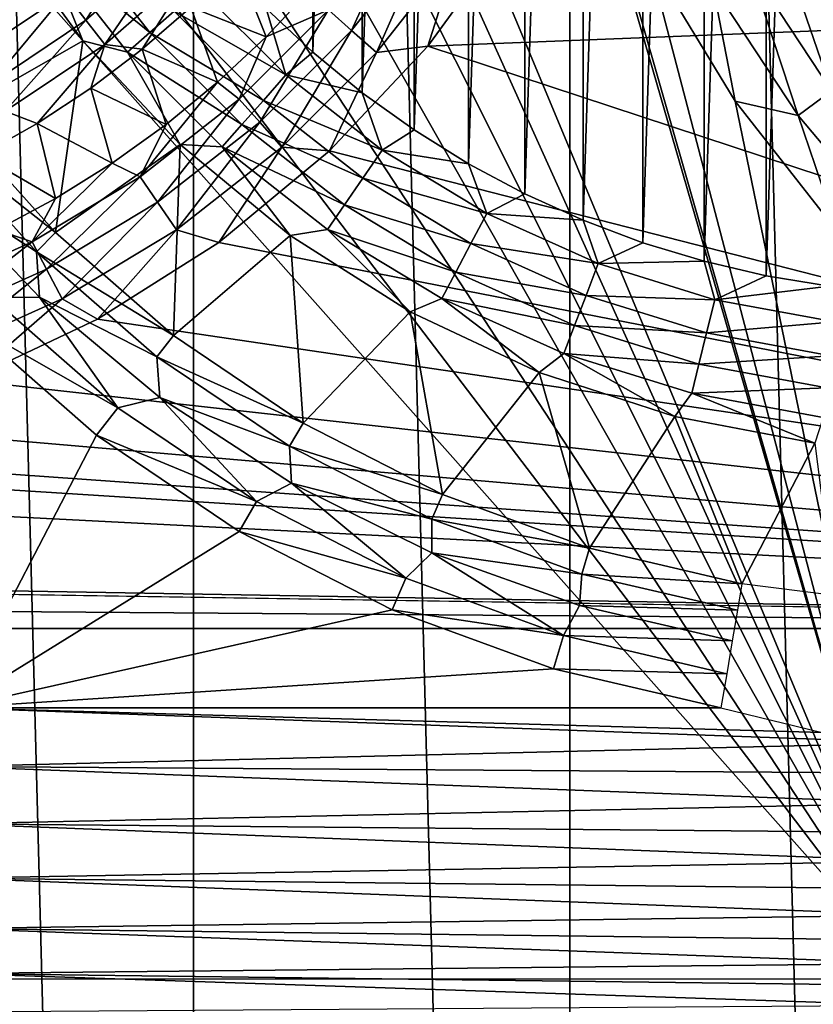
# Model space of a CAD drawing. Header units: millimetres. Extents: x -60 to 60, y -60 to 60.
# Tile 283 of 367: x 45.29 to 48.86, y -7.57 to -3.15. Entities that reach past the tile are written whole.
import ezdxf

# ---------------------------------------------------------------- set-up
doc = ezdxf.new("R2010")
doc.units = ezdxf.units.MM
doc.header["$LTSCALE"] = 81.481481
for name, color, linetype in [('186', 7, 'CONTINUOUS'), ('209', 7, 'CONTINUOUS'), ('229', 7, 'CONTINUOUS'), ('233', 7, 'CONTINUOUS'), ('239', 7, 'CONTINUOUS'), ('244', 7, 'CONTINUOUS'), ('257', 7, 'CONTINUOUS'), ('276', 7, 'CONTINUOUS'), ('295', 7, 'CONTINUOUS'), ('3', 7, 'CONTINUOUS'), ('301', 7, 'CONTINUOUS'), ('34', 7, 'CONTINUOUS'), ('42', 7, 'CONTINUOUS'), ('87', 7, 'CONTINUOUS'), ('9', 7, 'CONTINUOUS')]:
    doc.layers.add(name, color=color, linetype=linetype)

msp = doc.modelspace()

# ---------------------------------------------------------------- linework, layer by layer
at = {"layer": '186', "color": 7, "linetype": 'Continuous', "true_color": 0xf5f5f5}
for points in [[(48.8448, -2.7454, 2.2872), (49.1957, -3.2789, 2.2872), (48.9526, -2.6832, 2.436), (48.8448, -2.7454, 2.2872)], [(48.7141, -2.8209, 2.1651), (49.0746, -3.369, 2.1651), (48.8448, -2.7454, 2.2872), (48.7141, -2.8209, 2.1651)], [(48.8448, -2.7454, 2.2872), (49.0746, -3.369, 2.1651), (49.1957, -3.2789, 2.2872), (48.8448, -2.7454, 2.2872)], [(48.5655, -2.9067, 2.0745), (48.937, -3.4715, 2.0745), (48.7141, -2.8209, 2.1651), (48.5655, -2.9067, 2.0745)], [(48.7141, -2.8209, 2.1651), (48.937, -3.4715, 2.0745), (49.0746, -3.369, 2.1651), (48.7141, -2.8209, 2.1651)], [(48.1171, -2.8777, 2), (48.504, -3.5176, 2), (48.4045, -2.9996, 2.0188), (48.1171, -2.8777, 2)], [(48.4045, -2.9996, 2.0188), (48.7879, -3.5825, 2.0188), (48.5655, -2.9067, 2.0745), (48.4045, -2.9996, 2.0188)], [(48.5655, -2.9067, 2.0745), (48.7879, -3.5825, 2.0188), (48.937, -3.4715, 2.0745), (48.5655, -2.9067, 2.0745)], [(48.4045, -2.9996, 2.0188), (48.504, -3.5176, 2), (48.7879, -3.5825, 2.0188), (48.4045, -2.9996, 2.0188)], [(48.7879, -3.5825, 2.0188), (49.2363, -4.1169, 2.0188), (48.937, -3.4715, 2.0745), (48.7879, -3.5825, 2.0188)], [(48.504, -3.5176, 2), (48.9652, -4.1062, 2), (48.7879, -3.5825, 2.0188), (48.504, -3.5176, 2)], [(48.7879, -3.5825, 2.0188), (48.9652, -4.1062, 2), (49.2363, -4.1169, 2.0188), (48.7879, -3.5825, 2.0188)]]:
    msp.add_3dface(points, dxfattribs=at)
at = {"layer": '209', "color": 151, "linetype": 'Continuous', "true_color": 0x7dbfed}
for points in [[(44.2586, 35.8396, 28.5), (46.0737, -33.4741, 28.5), (46.0737, 33.4741, 28.5), (44.2586, 35.8396, 28.5)], [(44.2586, -35.8396, 28.5), (46.0737, -33.4741, 28.5), (44.2586, 35.8396, 28.5), (44.2586, -35.8396, 28.5)], [(46.0737, 33.4741, 28.5), (47.7624, -31.017, 28.5), (47.7624, 31.017, 28.5), (46.0737, 33.4741, 28.5)], [(46.0737, -33.4741, 28.5), (47.7624, -31.017, 28.5), (46.0737, 33.4741, 28.5), (46.0737, -33.4741, 28.5)], [(47.7624, 31.017, 28.5), (49.3203, -28.4747, 28.5), (49.3203, 28.4747, 28.5), (47.7624, 31.017, 28.5)], [(47.7624, -31.017, 28.5), (49.3203, -28.4747, 28.5), (47.7624, 31.017, 28.5), (47.7624, -31.017, 28.5)]]:
    msp.add_3dface(points, dxfattribs=at)
at = {"layer": '229', "color": 151, "linetype": 'Continuous', "true_color": 0x7dbfed}
for points in [[(48.6446, -4.3016, 17.3), (48.9277, 4.3483, 17.3), (48.9277, -4.3483, 17.3), (48.6446, -4.3016, 17.3)], [(48.6446, 4.3016, 17.3), (48.9277, 4.3483, 17.3), (48.6446, -4.3016, 17.3), (48.6446, 4.3016, 17.3)], [(48.365, -4.2364, 17.3), (48.6446, 4.3016, 17.3), (48.6446, -4.3016, 17.3), (48.365, -4.2364, 17.3)], [(48.365, 4.2364, 17.3), (48.6446, 4.3016, 17.3), (48.365, -4.2364, 17.3), (48.365, 4.2364, 17.3)], [(48.0904, 4.1531, 17.3), (48.365, 4.2364, 17.3), (48.0904, -4.1531, 17.3), (48.0904, 4.1531, 17.3)], [(48.0904, -4.1531, 17.3), (48.365, 4.2364, 17.3), (48.365, -4.2364, 17.3), (48.0904, -4.1531, 17.3)], [(47.8218, 4.052, 17.3), (48.0904, 4.1531, 17.3), (47.8218, -4.052, 17.3), (47.8218, 4.052, 17.3)], [(47.8218, -4.052, 17.3), (48.0904, 4.1531, 17.3), (48.0904, -4.1531, 17.3), (47.8218, -4.052, 17.3)], [(47.5604, 3.9336, 17.3), (47.8218, 4.052, 17.3), (47.5604, -3.9336, 17.3), (47.5604, 3.9336, 17.3)], [(47.5604, -3.9336, 17.3), (47.8218, 4.052, 17.3), (47.8218, -4.052, 17.3), (47.5604, -3.9336, 17.3)], [(47.3072, 3.7983, 17.3), (47.5604, 3.9336, 17.3), (47.3072, -3.7983, 17.3), (47.3072, 3.7983, 17.3)], [(47.3072, -3.7983, 17.3), (47.5604, 3.9336, 17.3), (47.5604, -3.9336, 17.3), (47.3072, -3.7983, 17.3)], [(47.0635, 3.6467, 17.3), (47.3072, 3.7983, 17.3), (47.0635, -3.6467, 17.3), (47.0635, 3.6467, 17.3)], [(47.0635, -3.6467, 17.3), (47.3072, 3.7983, 17.3), (47.3072, -3.7983, 17.3), (47.0635, -3.6467, 17.3)], [(46.8302, 3.4796, 17.3), (47.0635, 3.6467, 17.3), (46.8302, -3.4796, 17.3), (46.8302, 3.4796, 17.3)], [(46.8302, -3.4796, 17.3), (47.0635, 3.6467, 17.3), (47.0635, -3.6467, 17.3), (46.8302, -3.4796, 17.3)], [(46.6083, 3.2975, 17.3), (46.8302, 3.4796, 17.3), (46.6083, -3.2975, 17.3), (46.6083, 3.2975, 17.3)], [(46.6083, -3.2975, 17.3), (46.8302, 3.4796, 17.3), (46.8302, -3.4796, 17.3), (46.6083, -3.2975, 17.3)], [(46.3989, -3.1013, 17.3), (46.6083, 3.2975, 17.3), (46.6083, -3.2975, 17.3), (46.3989, -3.1013, 17.3)]]:
    msp.add_3dface(points, dxfattribs=at)
at = {"layer": '233', "color": 151, "linetype": 'Continuous', "true_color": 0x7dbfed}
for points in [[(49.2456, -3.2366, 22.5601), (48.846, -2.8486, 21.5571), (48.8396, -2.8415, 22.5538), (49.2456, -3.2366, 22.5601)], [(49.2534, -3.2432, 21.5571), (48.846, -2.8486, 21.5571), (49.2456, -3.2366, 22.5601), (49.2534, -3.2432, 21.5571)]]:
    msp.add_3dface(points, dxfattribs=at)
at = {"layer": '239', "color": 151, "linetype": 'Continuous', "true_color": 0x7dbfed}
msp.add_3dface([(49.2456, -3.2366, 22.5601), (48.8396, -2.8415, 22.5538), (48.95, -2.9438, 22.6603), (49.2456, -3.2366, 22.5601)], dxfattribs=at)
at = {"layer": '244', "color": 151, "linetype": 'Continuous', "true_color": 0x7dbfed}
for points in [[(45.1999, -2.7289, 17.5929), (45.5759, -3.2463, 17.5929), (44.9838, -3.5843, 18.2657), (45.1999, -2.7289, 17.5929)], [(44.9838, -3.5843, 18.2657), (45.5759, -3.2463, 17.5929), (45.4535, -4.1072, 18.2657), (44.9838, -3.5843, 18.2657)], [(45.5759, -3.2463, 17.5929), (46.0137, -3.7126, 17.5929), (45.4535, -4.1072, 18.2657), (45.5759, -3.2463, 17.5929)], [(45.4535, -4.1072, 18.2657), (46.0137, -3.7126, 17.5929), (45.9833, -4.569, 18.2657), (45.4535, -4.1072, 18.2657)], [(46.0137, -3.7126, 17.5929), (46.5065, -4.1202, 17.5929), (45.9833, -4.569, 18.2657), (46.0137, -3.7126, 17.5929)], [(45.9833, -4.569, 18.2657), (46.5065, -4.1202, 17.5929), (46.5653, -4.9629, 18.2657), (45.9833, -4.569, 18.2657)], [(46.5065, -4.1202, 17.5929), (47.0465, -4.4629, 17.5929), (46.5653, -4.9629, 18.2657), (46.5065, -4.1202, 17.5929)], [(46.5653, -4.9629, 18.2657), (47.0465, -4.4629, 17.5929), (47.191, -5.2831, 18.2657), (46.5653, -4.9629, 18.2657)], [(47.0465, -4.4629, 17.5929), (47.6252, -4.7353, 17.5929), (47.191, -5.2831, 18.2657), (47.0465, -4.4629, 17.5929)], [(47.191, -5.2831, 18.2657), (47.6252, -4.7353, 17.5929), (47.8509, -5.5248, 18.2657), (47.191, -5.2831, 18.2657)], [(47.6252, -4.7353, 17.5929), (48.2334, -4.9329, 17.5929), (47.8509, -5.5248, 18.2657), (47.6252, -4.7353, 17.5929)], [(47.8509, -5.5248, 18.2657), (48.2334, -4.9329, 17.5929), (48.5354, -5.6844, 18.2657), (47.8509, -5.5248, 18.2657)], [(48.2334, -4.9329, 17.5929), (48.8617, -5.0527, 17.5929), (48.5354, -5.6844, 18.2657), (48.2334, -4.9329, 17.5929)], [(48.5354, -5.6844, 18.2657), (48.8617, -5.0527, 17.5929), (48.949, -5.7374, 18.2638), (48.5354, -5.6844, 18.2657)]]:
    msp.add_3dface(points, dxfattribs=at)
at = {"layer": '257', "color": 151, "linetype": 'Continuous', "true_color": 0x7dbfed}
for points in [[(45.0566, -4.5102, 18.5), (45.6384, -5.0174, 18.5), (45, -6.2421, 18.5), (45.0566, -4.5102, 18.5)], [(45.6384, -5.0174, 18.5), (46.2776, -5.45, 18.5), (45, -6.2421, 18.5), (45.6384, -5.0174, 18.5)], [(46.2776, -5.45, 18.5), (46.9646, -5.8016, 18.5), (45, -6.2421, 18.5), (46.2776, -5.45, 18.5)], [(46.9646, -5.8016, 18.5), (47.6894, -6.0669, 18.5), (45, -6.2421, 18.5), (46.9646, -5.8016, 18.5)], [(47.6894, -6.0669, 18.5), (48.4408, -6.2421, 18.5), (45, -6.2421, 18.5), (47.6894, -6.0669, 18.5)]]:
    msp.add_3dface(points, dxfattribs=at)
at = {"layer": '276', "color": 151, "linetype": 'Continuous', "true_color": 0x7dbfed}
for points in [[(45, -6.2421, 18.5), (48.4408, -6.2421, 18.5), (48.895, -6.3524, 18.4964), (45, -6.2421, 18.5)], [(49.3153, -6.3984, 18.4928), (45, -6.2421, 18.5), (48.895, -6.3524, 18.4964), (49.3153, -6.3984, 18.4928)], [(45, -6.5051, 18.4795), (45, -6.2421, 18.5), (49.3153, -6.3984, 18.4928), (45, -6.5051, 18.4795)], [(45, -6.5051, 18.4795), (49.3153, -6.3984, 18.4928), (49.3153, -6.5352, 18.4746), (45, -6.5051, 18.4795)], [(49.3153, -6.67, 18.4453), (45, -6.5051, 18.4795), (49.3153, -6.5352, 18.4746), (49.3153, -6.67, 18.4453)], [(45, -6.7621, 18.4185), (45, -6.5051, 18.4795), (49.3153, -6.67, 18.4453), (45, -6.7621, 18.4185)], [(49.3153, -6.802, 18.4052), (45, -6.7621, 18.4185), (49.3153, -6.67, 18.4453), (49.3153, -6.802, 18.4052)], [(49.3153, -6.9303, 18.3545), (45, -6.7621, 18.4185), (49.3153, -6.802, 18.4052), (49.3153, -6.9303, 18.3545)], [(45, -7.0065, 18.3185), (45, -6.7621, 18.4185), (49.3153, -6.9303, 18.3545), (45, -7.0065, 18.3185)], [(49.3153, -7.0541, 18.2935), (45, -7.0065, 18.3185), (49.3153, -6.9303, 18.3545), (49.3153, -7.0541, 18.2935)], [(45, -7.2324, 18.1818), (45, -7.0065, 18.3185), (49.3153, -7.1726, 18.2228), (45, -7.2324, 18.1818)], [(49.3153, -7.1726, 18.2228), (45, -7.0065, 18.3185), (49.3153, -7.0541, 18.2935), (49.3153, -7.1726, 18.2228)], [(49.3153, -7.2849, 18.1426), (45, -7.2324, 18.1818), (49.3153, -7.1726, 18.2228), (49.3153, -7.2849, 18.1426)], [(49.3153, -7.3903, 18.0537), (45, -7.2324, 18.1818), (49.3153, -7.2849, 18.1426), (49.3153, -7.3903, 18.0537)], [(45, -7.4344, 18.0118), (45, -7.2324, 18.1818), (49.3153, -7.3903, 18.0537), (45, -7.4344, 18.0118)], [(49.3153, -7.4882, 17.9564), (45, -7.4344, 18.0118), (49.3153, -7.3903, 18.0537), (49.3153, -7.4882, 17.9564)], [(49.3153, -7.5779, 17.8516), (45, -7.4344, 18.0118), (49.3153, -7.4882, 17.9564), (49.3153, -7.5779, 17.8516)], [(45, -7.6077, 17.8125), (45, -7.4344, 18.0118), (49.3153, -7.5779, 17.8516), (45, -7.6077, 17.8125)]]:
    msp.add_3dface(points, dxfattribs=at)
at = {"layer": '295', "color": 151, "linetype": 'Continuous', "true_color": 0x7dbfed}
for points in [[(44.9838, -3.5843, 18.2657), (45.4535, -4.1072, 18.2657), (44.8889, -3.6597, 18.3652), (44.9838, -3.5843, 18.2657)], [(45.4535, -4.1072, 18.2657), (45.3684, -4.1935, 18.3652), (44.8889, -3.6597, 18.3652), (45.4535, -4.1072, 18.2657)], [(45.3684, -4.1935, 18.3652), (44.8968, -3.8879, 18.4392), (44.8889, -3.6597, 18.3652), (45.3684, -4.1935, 18.3652)], [(45.3816, -4.3982, 18.4392), (44.8968, -3.8879, 18.4392), (45.3684, -4.1935, 18.3652), (45.3816, -4.3982, 18.4392)], [(45.3816, -4.3982, 18.4392), (45.1658, -4.3992, 18.4847), (44.8968, -3.8879, 18.4392), (45.3816, -4.3982, 18.4392)], [(45.4535, -4.1072, 18.2657), (45.9833, -4.569, 18.2657), (45.3684, -4.1935, 18.3652), (45.4535, -4.1072, 18.2657)], [(45.9833, -4.569, 18.2657), (45.9093, -4.6651, 18.3652), (45.3684, -4.1935, 18.3652), (45.9833, -4.569, 18.2657)], [(45.9093, -4.6651, 18.3652), (45.3816, -4.3982, 18.4392), (45.3684, -4.1935, 18.3652), (45.9093, -4.6651, 18.3652)], [(45.7332, -4.8938, 18.4847), (45.0566, -4.5102, 18.5), (45.1658, -4.3992, 18.4847), (45.7332, -4.8938, 18.4847)], [(45.7332, -4.8938, 18.4847), (45.1658, -4.3992, 18.4847), (45.3816, -4.3982, 18.4392), (45.7332, -4.8938, 18.4847)], [(45.9227, -4.8485, 18.4392), (45.3816, -4.3982, 18.4392), (45.9093, -4.6651, 18.3652), (45.9227, -4.8485, 18.4392)], [(45.9227, -4.8485, 18.4392), (45.7332, -4.8938, 18.4847), (45.3816, -4.3982, 18.4392), (45.9227, -4.8485, 18.4392)], [(45.6384, -5.0174, 18.5), (45.0566, -4.5102, 18.5), (45.7332, -4.8938, 18.4847), (45.6384, -5.0174, 18.5)], [(45.9833, -4.569, 18.2657), (46.5653, -4.9629, 18.2657), (45.9093, -4.6651, 18.3652), (45.9833, -4.569, 18.2657)], [(46.5653, -4.9629, 18.2657), (46.5036, -5.0673, 18.3652), (45.9093, -4.6651, 18.3652), (46.5653, -4.9629, 18.2657)], [(46.5036, -5.0673, 18.3652), (45.9227, -4.8485, 18.4392), (45.9093, -4.6651, 18.3652), (46.5036, -5.0673, 18.3652)], [(46.3567, -5.3158, 18.4847), (45.7332, -4.8938, 18.4847), (45.9227, -4.8485, 18.4392), (46.3567, -5.3158, 18.4847)], [(46.5126, -5.2326, 18.4392), (45.9227, -4.8485, 18.4392), (46.5036, -5.0673, 18.3652), (46.5126, -5.2326, 18.4392)], [(46.5126, -5.2326, 18.4392), (46.3567, -5.3158, 18.4847), (45.9227, -4.8485, 18.4392), (46.5126, -5.2326, 18.4392)], [(46.3567, -5.3158, 18.4847), (45.6384, -5.0174, 18.5), (45.7332, -4.8938, 18.4847), (46.3567, -5.3158, 18.4847)], [(46.5653, -4.9629, 18.2657), (47.191, -5.2831, 18.2657), (46.5036, -5.0673, 18.3652), (46.5653, -4.9629, 18.2657)], [(46.2776, -5.45, 18.5), (45.6384, -5.0174, 18.5), (46.3567, -5.3158, 18.4847), (46.2776, -5.45, 18.5)], [(47.191, -5.2831, 18.2657), (47.1424, -5.3942, 18.3652), (46.5036, -5.0673, 18.3652), (47.191, -5.2831, 18.2657)], [(47.1424, -5.3942, 18.3652), (46.5126, -5.2326, 18.4392), (46.5036, -5.0673, 18.3652), (47.1424, -5.3942, 18.3652)], [(47.0268, -5.6588, 18.4847), (46.3567, -5.3158, 18.4847), (46.5126, -5.2326, 18.4392), (47.0268, -5.6588, 18.4847)], [(47.1432, -5.5453, 18.4392), (47.0268, -5.6588, 18.4847), (46.5126, -5.2326, 18.4392), (47.1432, -5.5453, 18.4392)], [(47.1432, -5.5453, 18.4392), (46.5126, -5.2326, 18.4392), (47.1424, -5.3942, 18.3652), (47.1432, -5.5453, 18.4392)], [(47.191, -5.2831, 18.2657), (47.8509, -5.5248, 18.2657), (47.1424, -5.3942, 18.3652), (47.191, -5.2831, 18.2657)], [(47.0268, -5.6588, 18.4847), (46.2776, -5.45, 18.5), (46.3567, -5.3158, 18.4847), (47.0268, -5.6588, 18.4847)], [(47.8509, -5.5248, 18.2657), (47.8163, -5.641, 18.3652), (47.1424, -5.3942, 18.3652), (47.8509, -5.5248, 18.2657)], [(47.8163, -5.641, 18.3652), (47.1432, -5.5453, 18.4392), (47.1424, -5.3942, 18.3652), (47.8163, -5.641, 18.3652)], [(46.9646, -5.8016, 18.5), (46.2776, -5.45, 18.5), (47.0268, -5.6588, 18.4847), (46.9646, -5.8016, 18.5)], [(47.8509, -5.5248, 18.2657), (48.5354, -5.6844, 18.2657), (47.8163, -5.641, 18.3652), (47.8509, -5.5248, 18.2657)], [(47.7337, -5.9176, 18.4847), (47.0268, -5.6588, 18.4847), (47.1432, -5.5453, 18.4392), (47.7337, -5.9176, 18.4847)], [(47.806, -5.7823, 18.4392), (47.7337, -5.9176, 18.4847), (47.1432, -5.5453, 18.4392), (47.806, -5.7823, 18.4392)], [(47.806, -5.7823, 18.4392), (47.1432, -5.5453, 18.4392), (47.8163, -5.641, 18.3652), (47.806, -5.7823, 18.4392)], [(47.7337, -5.9176, 18.4847), (46.9646, -5.8016, 18.5), (47.0268, -5.6588, 18.4847), (47.7337, -5.9176, 18.4847)], [(48.5151, -5.8039, 18.3652), (47.806, -5.7823, 18.4392), (47.8163, -5.641, 18.3652), (48.5151, -5.8039, 18.3652)], [(48.5354, -5.6844, 18.2657), (48.5151, -5.8039, 18.3652), (47.8163, -5.641, 18.3652), (48.5354, -5.6844, 18.2657)], [(48.492, -5.9405, 18.4392), (47.7337, -5.9176, 18.4847), (47.806, -5.7823, 18.4392), (48.492, -5.9405, 18.4392)], [(48.492, -5.9405, 18.4392), (47.806, -5.7823, 18.4392), (48.5151, -5.8039, 18.3652), (48.492, -5.9405, 18.4392)], [(47.6894, -6.0669, 18.5), (46.9646, -5.8016, 18.5), (47.7337, -5.9176, 18.4847), (47.6894, -6.0669, 18.5)], [(48.4668, -6.0886, 18.4847), (47.6894, -6.0669, 18.5), (47.7337, -5.9176, 18.4847), (48.4668, -6.0886, 18.4847)], [(48.4668, -6.0886, 18.4847), (47.7337, -5.9176, 18.4847), (48.492, -5.9405, 18.4392), (48.4668, -6.0886, 18.4847)], [(48.4408, -6.2421, 18.5), (47.6894, -6.0669, 18.5), (48.4668, -6.0886, 18.4847), (48.4408, -6.2421, 18.5)]]:
    msp.add_3dface(points, dxfattribs=at)
at = {"layer": '3', "color": 7, "linetype": 'Continuous', "true_color": 0xf5f5f5}
for points in [[(47.5035, -2.7496, -3), (55.2898, -2.9464, -3), (47.1247, -3.2709, -3), (47.5035, -2.7496, -3)], [(55.2898, -2.9464, -3), (55.0547, -5.8849, -3), (47.1247, -3.2709, -3), (55.2898, -2.9464, -3)], [(47.1247, -3.2709, -3), (55.0547, -5.8849, -3), (46.6835, -3.7407, -3), (47.1247, -3.2709, -3)], [(46.6835, -3.7407, -3), (55.0547, -5.8849, -3), (46.187, -4.1515, -3), (46.6835, -3.7407, -3)], [(46.187, -4.1515, -3), (55.0547, -5.8849, -3), (45.6429, -4.4967, -3), (46.187, -4.1515, -3)], [(45.6429, -4.4967, -3), (55.0547, -5.8849, -3), (45.0598, -4.7711, -3), (45.6429, -4.4967, -3)], [(45.0598, -4.7711, -3), (55.0547, -5.8849, -3), (44.4469, -4.9702, -3), (45.0598, -4.7711, -3)], [(44.4469, -4.9702, -3), (55.0547, -5.8849, -3), (43.8139, -5.0909, -3), (44.4469, -4.9702, -3)], [(43.8139, -5.0909, -3), (55.0547, -5.8849, -3), (43.1709, -5.1314, -3), (43.8139, -5.0909, -3)], [(55.0547, -5.8849, -3), (-55.0547, -5.8849, -3), (-43.1709, -5.1314, -3), (55.0547, -5.8849, -3)], [(55.0547, -5.8849, -3), (-43.1709, -5.1314, -3), (14.808, -5.2587, -3), (55.0547, -5.8849, -3)], [(40.3291, -5.1314, -3), (55.0547, -5.8849, -3), (16.0777, -5.2127, -3), (40.3291, -5.1314, -3)], [(55.0547, -5.8849, -3), (40.3291, -5.1314, -3), (43.1709, -5.1314, -3), (55.0547, -5.8849, -3)], [(16.0777, -5.2127, -3), (55.0547, -5.8849, -3), (14.808, -5.2587, -3), (16.0777, -5.2127, -3)], [(-54.6634, -8.8067, -3), (-55.0547, -5.8849, -3), (54.6634, -8.8067, -3), (-54.6634, -8.8067, -3)], [(54.6634, -8.8067, -3), (-55.0547, -5.8849, -3), (55.0547, -5.8849, -3), (54.6634, -8.8067, -3)]]:
    msp.add_3dface(points, dxfattribs=at)
at = {"layer": '301', "color": 151, "linetype": 'Continuous', "true_color": 0x7dbfed}
for points in [[(45.5759, -3.2463, 17.5929), (45.1999, -2.7289, 17.5929), (45.4068, -2.8253, 17.491), (45.5759, -3.2463, 17.5929)], [(45.5171, -2.7492, 17.4089), (45.8775, -3.2093, 17.4089), (45.4068, -2.8253, 17.491), (45.5171, -2.7492, 17.4089)], [(45.5171, -2.7492, 17.4089), (45.9861, -3.113, 17.3488), (45.8775, -3.2093, 17.4089), (45.5171, -2.7492, 17.4089)], [(45.5759, -3.2463, 17.5929), (45.4068, -2.8253, 17.491), (45.7772, -3.2981, 17.491), (45.5759, -3.2463, 17.5929)], [(45.4068, -2.8253, 17.491), (45.8775, -3.2093, 17.4089), (45.7772, -3.2981, 17.491), (45.4068, -2.8253, 17.491)], [(46.1004, -3.0117, 17.3122), (46.4883, -3.3996, 17.3122), (45.9861, -3.113, 17.3488), (46.1004, -3.0117, 17.3122)], [(46.1004, -3.0117, 17.3122), (46.3989, -3.1013, 17.3), (46.4883, -3.3996, 17.3122), (46.1004, -3.0117, 17.3122)], [(45.9861, -3.113, 17.3488), (46.387, -3.5139, 17.3488), (45.8775, -3.2093, 17.4089), (45.9861, -3.113, 17.3488)], [(45.9861, -3.113, 17.3488), (46.4883, -3.3996, 17.3122), (46.387, -3.5139, 17.3488), (45.9861, -3.113, 17.3488)], [(46.3989, -3.1013, 17.3), (46.6083, -3.2975, 17.3), (46.4883, -3.3996, 17.3122), (46.3989, -3.1013, 17.3)], [(45.8775, -3.2093, 17.4089), (46.2907, -3.6225, 17.4089), (45.7772, -3.2981, 17.491), (45.8775, -3.2093, 17.4089)], [(45.8775, -3.2093, 17.4089), (46.387, -3.5139, 17.3488), (46.2907, -3.6225, 17.4089), (45.8775, -3.2093, 17.4089)], [(46.0137, -3.7126, 17.5929), (45.5759, -3.2463, 17.5929), (45.7772, -3.2981, 17.491), (46.0137, -3.7126, 17.5929)], [(46.0137, -3.7126, 17.5929), (45.7772, -3.2981, 17.491), (46.2019, -3.7228, 17.491), (46.0137, -3.7126, 17.5929)], [(45.7772, -3.2981, 17.491), (46.2907, -3.6225, 17.4089), (46.2019, -3.7228, 17.491), (45.7772, -3.2981, 17.491)], [(46.6083, -3.2975, 17.3), (46.8302, -3.4796, 17.3), (46.4883, -3.3996, 17.3122), (46.6083, -3.2975, 17.3)], [(46.4883, -3.3996, 17.3122), (46.92, -3.7378, 17.3122), (46.387, -3.5139, 17.3488), (46.4883, -3.3996, 17.3122)], [(46.4883, -3.3996, 17.3122), (46.8302, -3.4796, 17.3), (46.92, -3.7378, 17.3122), (46.4883, -3.3996, 17.3122)], [(46.8302, -3.4796, 17.3), (47.0635, -3.6467, 17.3), (46.92, -3.7378, 17.3122), (46.8302, -3.4796, 17.3)], [(46.387, -3.5139, 17.3488), (46.8332, -3.8635, 17.3488), (46.2907, -3.6225, 17.4089), (46.387, -3.5139, 17.3488)], [(46.387, -3.5139, 17.3488), (46.92, -3.7378, 17.3122), (46.8332, -3.8635, 17.3488), (46.387, -3.5139, 17.3488)], [(46.2907, -3.6225, 17.4089), (46.7508, -3.9829, 17.4089), (46.2019, -3.7228, 17.491), (46.2907, -3.6225, 17.4089)], [(46.2907, -3.6225, 17.4089), (46.8332, -3.8635, 17.3488), (46.7508, -3.9829, 17.4089), (46.2907, -3.6225, 17.4089)], [(47.0635, -3.6467, 17.3), (47.3072, -3.7983, 17.3), (46.92, -3.7378, 17.3122), (47.0635, -3.6467, 17.3)], [(46.5065, -4.1202, 17.5929), (46.0137, -3.7126, 17.5929), (46.2019, -3.7228, 17.491), (46.5065, -4.1202, 17.5929)], [(46.5065, -4.1202, 17.5929), (46.2019, -3.7228, 17.491), (46.6747, -4.0932, 17.491), (46.5065, -4.1202, 17.5929)], [(46.2019, -3.7228, 17.491), (46.7508, -3.9829, 17.4089), (46.6747, -4.0932, 17.491), (46.2019, -3.7228, 17.491)], [(46.92, -3.7378, 17.3122), (47.3893, -4.0215, 17.3122), (46.8332, -3.8635, 17.3488), (46.92, -3.7378, 17.3122)], [(46.92, -3.7378, 17.3122), (47.3072, -3.7983, 17.3), (47.3893, -4.0215, 17.3122), (46.92, -3.7378, 17.3122)], [(47.3072, -3.7983, 17.3), (47.5604, -3.9336, 17.3), (47.3893, -4.0215, 17.3122), (47.3072, -3.7983, 17.3)], [(46.8332, -3.8635, 17.3488), (47.3184, -4.1568, 17.3488), (46.7508, -3.9829, 17.4089), (46.8332, -3.8635, 17.3488)], [(46.8332, -3.8635, 17.3488), (47.3893, -4.0215, 17.3122), (47.3184, -4.1568, 17.3488), (46.8332, -3.8635, 17.3488)], [(47.5604, -3.9336, 17.3), (47.8218, -4.052, 17.3), (47.3893, -4.0215, 17.3122), (47.5604, -3.9336, 17.3)], [(46.7508, -3.9829, 17.4089), (47.2509, -4.2853, 17.4089), (46.6747, -4.0932, 17.491), (46.7508, -3.9829, 17.4089)], [(46.7508, -3.9829, 17.4089), (47.3184, -4.1568, 17.3488), (47.2509, -4.2853, 17.4089), (46.7508, -3.9829, 17.4089)], [(47.3893, -4.0215, 17.3122), (47.8895, -4.2466, 17.3122), (47.3184, -4.1568, 17.3488), (47.3893, -4.0215, 17.3122)], [(47.3893, -4.0215, 17.3122), (47.8218, -4.052, 17.3), (47.8895, -4.2466, 17.3122), (47.3893, -4.0215, 17.3122)], [(47.8218, -4.052, 17.3), (48.0904, -4.1531, 17.3), (47.8895, -4.2466, 17.3122), (47.8218, -4.052, 17.3)], [(47.0465, -4.4629, 17.5929), (46.5065, -4.1202, 17.5929), (46.6747, -4.0932, 17.491), (47.0465, -4.4629, 17.5929)], [(47.0465, -4.4629, 17.5929), (46.6747, -4.0932, 17.491), (47.1887, -4.4039, 17.491), (47.0465, -4.4629, 17.5929)], [(46.6747, -4.0932, 17.491), (47.2509, -4.2853, 17.4089), (47.1887, -4.4039, 17.491), (46.6747, -4.0932, 17.491)], [(48.0904, -4.1531, 17.3), (48.365, -4.2364, 17.3), (47.8895, -4.2466, 17.3122), (48.0904, -4.1531, 17.3)], [(47.3184, -4.1568, 17.3488), (47.8353, -4.3894, 17.3488), (47.2509, -4.2853, 17.4089), (47.3184, -4.1568, 17.3488)], [(47.3184, -4.1568, 17.3488), (47.8895, -4.2466, 17.3122), (47.8353, -4.3894, 17.3488), (47.3184, -4.1568, 17.3488)], [(47.8895, -4.2466, 17.3122), (48.365, -4.2364, 17.3), (48.4131, -4.4098, 17.3122), (47.8895, -4.2466, 17.3122)], [(48.365, -4.2364, 17.3), (48.6446, -4.3016, 17.3), (48.4131, -4.4098, 17.3122), (48.365, -4.2364, 17.3)], [(47.2509, -4.2853, 17.4089), (47.7838, -4.5251, 17.4089), (47.1887, -4.4039, 17.491), (47.2509, -4.2853, 17.4089)], [(47.2509, -4.2853, 17.4089), (47.8353, -4.3894, 17.3488), (47.7838, -4.5251, 17.4089), (47.2509, -4.2853, 17.4089)], [(47.8895, -4.2466, 17.3122), (48.4131, -4.4098, 17.3122), (47.8353, -4.3894, 17.3488), (47.8895, -4.2466, 17.3122)], [(48.6446, -4.3016, 17.3), (48.9277, -4.3483, 17.3), (48.4131, -4.4098, 17.3122), (48.6446, -4.3016, 17.3)], [(48.4131, -4.4098, 17.3122), (48.9277, -4.3483, 17.3), (48.9526, -4.5086, 17.3122), (48.4131, -4.4098, 17.3122)], [(47.6252, -4.7353, 17.5929), (47.0465, -4.4629, 17.5929), (47.1887, -4.4039, 17.491), (47.6252, -4.7353, 17.5929)], [(47.6252, -4.7353, 17.5929), (47.1887, -4.4039, 17.491), (47.7363, -4.6504, 17.491), (47.6252, -4.7353, 17.5929)], [(47.1887, -4.4039, 17.491), (47.7838, -4.5251, 17.4089), (47.7363, -4.6504, 17.491), (47.1887, -4.4039, 17.491)], [(47.8353, -4.3894, 17.3488), (48.3765, -4.5581, 17.3488), (47.7838, -4.5251, 17.4089), (47.8353, -4.3894, 17.3488)], [(47.8353, -4.3894, 17.3488), (48.4131, -4.4098, 17.3122), (48.3765, -4.5581, 17.3488), (47.8353, -4.3894, 17.3488)], [(48.4131, -4.4098, 17.3122), (48.9526, -4.5086, 17.3122), (48.3765, -4.5581, 17.3488), (48.4131, -4.4098, 17.3122)], [(48.3765, -4.5581, 17.3488), (48.9526, -4.5086, 17.3122), (48.9341, -4.6603, 17.3488), (48.3765, -4.5581, 17.3488)], [(47.7838, -4.5251, 17.4089), (48.3418, -4.699, 17.4089), (47.7363, -4.6504, 17.491), (47.7838, -4.5251, 17.4089)], [(47.7838, -4.5251, 17.4089), (48.3765, -4.5581, 17.3488), (48.3418, -4.699, 17.4089), (47.7838, -4.5251, 17.4089)], [(48.3765, -4.5581, 17.3488), (48.9341, -4.6603, 17.3488), (48.3418, -4.699, 17.4089), (48.3765, -4.5581, 17.3488)], [(48.2334, -4.9329, 17.5929), (47.6252, -4.7353, 17.5929), (47.7363, -4.6504, 17.491), (48.2334, -4.9329, 17.5929)], [(48.2334, -4.9329, 17.5929), (47.7363, -4.6504, 17.491), (48.3097, -4.829, 17.491), (48.2334, -4.9329, 17.5929)], [(47.7363, -4.6504, 17.491), (48.3418, -4.699, 17.4089), (48.3097, -4.829, 17.491), (47.7363, -4.6504, 17.491)], [(48.3418, -4.699, 17.4089), (48.9341, -4.6603, 17.3488), (48.9166, -4.8044, 17.4089), (48.3418, -4.699, 17.4089)], [(48.3418, -4.699, 17.4089), (48.9166, -4.8044, 17.4089), (48.3097, -4.829, 17.491), (48.3418, -4.699, 17.4089)], [(48.3097, -4.829, 17.491), (48.9166, -4.8044, 17.4089), (48.9005, -4.9373, 17.491), (48.3097, -4.829, 17.491)], [(48.8617, -5.0527, 17.5929), (48.2334, -4.9329, 17.5929), (48.3097, -4.829, 17.491), (48.8617, -5.0527, 17.5929)], [(48.8617, -5.0527, 17.5929), (48.3097, -4.829, 17.491), (48.9005, -4.9373, 17.491), (48.8617, -5.0527, 17.5929)]]:
    msp.add_3dface(points, dxfattribs=at)
at = {"layer": '34', "color": 7, "linetype": 'Continuous', "true_color": 0xf5f5f5}
for points in [[(47.028, -2.6623, -3.135), (46.7826, -3.1996, -3.061), (46.679, -3.1078, -3.135), (47.028, -2.6623, -3.135)], [(47.1419, -2.741, -3.061), (46.7826, -3.1996, -3.061), (47.028, -2.6623, -3.135), (47.1419, -2.741, -3.061)], [(47.1419, -2.741, -3.061), (46.895, -3.2992, -3.0154), (46.7826, -3.1996, -3.061), (47.1419, -2.741, -3.061)], [(47.2655, -2.8263, -3.0154), (46.895, -3.2992, -3.0154), (47.1419, -2.741, -3.061), (47.2655, -2.8263, -3.0154)], [(47.5035, -2.7496, -3), (47.1247, -3.2709, -3), (47.2655, -2.8263, -3.0154), (47.5035, -2.7496, -3)], [(47.2655, -2.8263, -3.0154), (47.1247, -3.2709, -3), (46.895, -3.2992, -3.0154), (47.2655, -2.8263, -3.0154)], [(46.3994, -3.2284, -3.2343), (46.6036, -3.0104, -3.2343), (46.679, -3.1078, -3.135), (46.3994, -3.2284, -3.2343)], [(46.3994, -3.2284, -3.2343), (46.679, -3.1078, -3.135), (46.2788, -3.508, -3.135), (46.3994, -3.2284, -3.2343)], [(46.679, -3.1078, -3.135), (46.3706, -3.6116, -3.061), (46.2788, -3.508, -3.135), (46.679, -3.1078, -3.135)], [(46.7826, -3.1996, -3.061), (46.3706, -3.6116, -3.061), (46.679, -3.1078, -3.135), (46.7826, -3.1996, -3.061)], [(46.7826, -3.1996, -3.061), (46.4702, -3.7241, -3.0154), (46.3706, -3.6116, -3.061), (46.7826, -3.1996, -3.061)], [(46.895, -3.2992, -3.0154), (46.4702, -3.7241, -3.0154), (46.7826, -3.1996, -3.061), (46.895, -3.2992, -3.0154)], [(46.1813, -3.4327, -3.2343), (46.3994, -3.2284, -3.2343), (46.2788, -3.508, -3.135), (46.1813, -3.4327, -3.2343)], [(47.1247, -3.2709, -3), (46.6835, -3.7407, -3), (46.895, -3.2992, -3.0154), (47.1247, -3.2709, -3)], [(46.895, -3.2992, -3.0154), (46.6835, -3.7407, -3), (46.4702, -3.7241, -3.0154), (46.895, -3.2992, -3.0154)], [(45.9504, -3.6222, -3.2343), (46.1813, -3.4327, -3.2343), (45.8333, -3.857, -3.135), (45.9504, -3.6222, -3.2343)], [(46.1813, -3.4327, -3.2343), (46.2788, -3.508, -3.135), (45.8333, -3.857, -3.135), (46.1813, -3.4327, -3.2343)], [(46.2788, -3.508, -3.135), (45.9119, -3.971, -3.061), (45.8333, -3.857, -3.135), (46.2788, -3.508, -3.135)], [(46.3706, -3.6116, -3.061), (45.9119, -3.971, -3.061), (46.2788, -3.508, -3.135), (46.3706, -3.6116, -3.061)], [(45.7075, -3.7962, -3.2343), (45.9504, -3.6222, -3.2343), (45.8333, -3.857, -3.135), (45.7075, -3.7962, -3.2343)], [(46.3706, -3.6116, -3.061), (45.9972, -4.0946, -3.0154), (45.9119, -3.971, -3.061), (46.3706, -3.6116, -3.061)], [(46.4702, -3.7241, -3.0154), (45.9972, -4.0946, -3.0154), (46.3706, -3.6116, -3.061), (46.4702, -3.7241, -3.0154)], [(46.4702, -3.7241, -3.0154), (46.187, -4.1515, -3), (45.9972, -4.0946, -3.0154), (46.4702, -3.7241, -3.0154)], [(46.6835, -3.7407, -3), (46.187, -4.1515, -3), (46.4702, -3.7241, -3.0154), (46.6835, -3.7407, -3)], [(45.7075, -3.7962, -3.2343), (45.8333, -3.857, -3.135), (45.3489, -4.1498, -3.135), (45.7075, -3.7962, -3.2343)], [(45.4538, -3.954, -3.2343), (45.7075, -3.7962, -3.2343), (45.3489, -4.1498, -3.135), (45.4538, -3.954, -3.2343)], [(45.8333, -3.857, -3.135), (45.4133, -4.2724, -3.061), (45.3489, -4.1498, -3.135), (45.8333, -3.857, -3.135)], [(45.9119, -3.971, -3.061), (45.4133, -4.2724, -3.061), (45.8333, -3.857, -3.135), (45.9119, -3.971, -3.061)], [(45.1903, -4.0948, -3.2343), (45.4538, -3.954, -3.2343), (45.3489, -4.1498, -3.135), (45.1903, -4.0948, -3.2343)], [(45.9119, -3.971, -3.061), (45.4831, -4.4054, -3.0154), (45.4133, -4.2724, -3.061), (45.9119, -3.971, -3.061)], [(45.9972, -4.0946, -3.0154), (45.4831, -4.4054, -3.0154), (45.9119, -3.971, -3.061), (45.9972, -4.0946, -3.0154)], [(45.1903, -4.0948, -3.2343), (45.3489, -4.1498, -3.135), (44.8329, -4.3821, -3.135), (45.1903, -4.0948, -3.2343)], [(45.9972, -4.0946, -3.0154), (45.6429, -4.4967, -3), (45.4831, -4.4054, -3.0154), (45.9972, -4.0946, -3.0154)], [(46.187, -4.1515, -3), (45.6429, -4.4967, -3), (45.9972, -4.0946, -3.0154), (46.187, -4.1515, -3)], [(45.3489, -4.1498, -3.135), (44.8819, -4.5115, -3.061), (44.8329, -4.3821, -3.135), (45.3489, -4.1498, -3.135)], [(45.4133, -4.2724, -3.061), (44.8819, -4.5115, -3.061), (45.3489, -4.1498, -3.135), (45.4133, -4.2724, -3.061)], [(45.4133, -4.2724, -3.061), (44.9352, -4.652, -3.0154), (44.8819, -4.5115, -3.061), (45.4133, -4.2724, -3.061)], [(45.4831, -4.4054, -3.0154), (44.9352, -4.652, -3.0154), (45.4133, -4.2724, -3.061), (45.4831, -4.4054, -3.0154)], [(45.4831, -4.4054, -3.0154), (45.0598, -4.7711, -3), (44.9352, -4.652, -3.0154), (45.4831, -4.4054, -3.0154)], [(45.6429, -4.4967, -3), (45.0598, -4.7711, -3), (45.4831, -4.4054, -3.0154), (45.6429, -4.4967, -3)]]:
    msp.add_3dface(points, dxfattribs=at)
at = {"layer": '42', "color": 7, "linetype": 'Continuous', "true_color": 0xf5f5f5}
for points in [[(45.4993, -3.0343, -3.7846), (45.8754, -2.7045, -3.7846), (45.5907, -3.1535, -3.739), (45.4993, -3.0343, -3.7846)], [(45.5907, -3.1535, -3.739), (45.8754, -2.7045, -3.7846), (45.9816, -2.8107, -3.739), (45.5907, -3.1535, -3.739)], [(45.5907, -3.1535, -3.739), (45.9816, -2.8107, -3.739), (45.675, -3.2633, -3.665), (45.5907, -3.1535, -3.739)], [(45.675, -3.2633, -3.665), (45.9816, -2.8107, -3.739), (46.0795, -2.9086, -3.665), (45.675, -3.2633, -3.665)], [(45.8432, -3.2846, -3.5657), (45.675, -3.2633, -3.665), (46.0795, -2.9086, -3.665), (45.8432, -3.2846, -3.5657)], [(46.0611, -3.0946, -3.5657), (45.8432, -3.2846, -3.5657), (46.0795, -2.9086, -3.665), (46.0611, -3.0946, -3.5657)], [(45.0833, -3.3123, -3.7846), (45.077, -3.1346, -3.8), (45.4993, -3.0343, -3.7846), (45.0833, -3.3123, -3.7846)], [(45.0833, -3.3123, -3.7846), (45.4993, -3.0343, -3.7846), (45.1584, -3.4424, -3.739), (45.0833, -3.3123, -3.7846)], [(45.1584, -3.4424, -3.739), (45.4993, -3.0343, -3.7846), (45.5907, -3.1535, -3.739), (45.1584, -3.4424, -3.739)], [(45.1584, -3.4424, -3.739), (45.5907, -3.1535, -3.739), (45.2276, -3.5623, -3.665), (45.1584, -3.4424, -3.739)], [(45.2276, -3.5623, -3.665), (45.5907, -3.1535, -3.739), (45.675, -3.2633, -3.665), (45.2276, -3.5623, -3.665)], [(45.371, -3.6179, -3.5657), (45.2276, -3.5623, -3.665), (45.675, -3.2633, -3.665), (45.371, -3.6179, -3.5657)], [(45.6128, -3.4593, -3.5657), (45.371, -3.6179, -3.5657), (45.675, -3.2633, -3.665), (45.6128, -3.4593, -3.5657)], [(45.8432, -3.2846, -3.5657), (45.6128, -3.4593, -3.5657), (45.675, -3.2633, -3.665), (45.8432, -3.2846, -3.5657)], [(45.371, -3.6179, -3.5657), (45.119, -3.7596, -3.5657), (45.2276, -3.5623, -3.665), (45.371, -3.6179, -3.5657)]]:
    msp.add_3dface(points, dxfattribs=at)
at = {"layer": '87', "color": 7, "linetype": 'Continuous', "true_color": 0xf5f5f5}
for points in [[(46.1719, -0.492, 2), (49.3153, -7.4591, 2), (46.2071, 0, 2), (46.1719, -0.492, 2)], [(49.3153, -7.4591, 2), (47.5878, -1.4819, 2), (46.2071, 0, 2), (49.3153, -7.4591, 2)], [(46.0671, -0.974, 2), (49.3153, -7.4591, 2), (46.1719, -0.492, 2), (46.0671, -0.974, 2)], [(45.8947, -1.4362, 2), (49.3153, -7.4591, 2), (46.0671, -0.974, 2), (45.8947, -1.4362, 2)], [(45.6583, -1.8691, 2), (49.3153, -7.4591, 2), (45.8947, -1.4362, 2), (45.6583, -1.8691, 2)], [(47.8102, -2.1958, 2), (47.5878, -1.4819, 2), (49.3153, -7.4591, 2), (47.8102, -2.1958, 2)], [(45.3627, -2.264, 2), (49.3153, -7.4591, 2), (45.6583, -1.8691, 2), (45.3627, -2.264, 2)], [(48.1171, -2.8777, 2), (47.8102, -2.1958, 2), (49.3153, -7.4591, 2), (48.1171, -2.8777, 2)], [(45.0138, -2.6128, 2), (49.3153, -7.4591, 2), (45.3627, -2.264, 2), (45.0138, -2.6128, 2)], [(45, -7.4591, 2), (49.3153, -7.4591, 2), (45.0138, -2.6128, 2), (45, -7.4591, 2)], [(48.504, -3.5176, 2), (48.1171, -2.8777, 2), (49.3153, -7.4591, 2), (48.504, -3.5176, 2)], [(48.9652, -4.1062, 2), (48.504, -3.5176, 2), (49.3153, -7.4591, 2), (48.9652, -4.1062, 2)]]:
    msp.add_3dface(points, dxfattribs=at)
at = {"layer": '9', "color": 7, "linetype": 'Continuous', "true_color": 0xf5f5f5}
for points in [[(46.0611, -3.0946, -3.5657), (46.2655, -2.8901, -3.5657), (46.3994, -3.2284, -3.2343), (46.0611, -3.0946, -3.5657)], [(46.3994, -3.2284, -3.2343), (46.2655, -2.8901, -3.5657), (46.6036, -3.0104, -3.2343), (46.3994, -3.2284, -3.2343)], [(45.8432, -3.2846, -3.5657), (46.0611, -3.0946, -3.5657), (46.1813, -3.4327, -3.2343), (45.8432, -3.2846, -3.5657)], [(46.1813, -3.4327, -3.2343), (46.0611, -3.0946, -3.5657), (46.3994, -3.2284, -3.2343), (46.1813, -3.4327, -3.2343)], [(45.6128, -3.4593, -3.5657), (45.8432, -3.2846, -3.5657), (45.9504, -3.6222, -3.2343), (45.6128, -3.4593, -3.5657)], [(45.9504, -3.6222, -3.2343), (45.8432, -3.2846, -3.5657), (46.1813, -3.4327, -3.2343), (45.9504, -3.6222, -3.2343)], [(45.371, -3.6179, -3.5657), (45.6128, -3.4593, -3.5657), (45.7075, -3.7962, -3.2343), (45.371, -3.6179, -3.5657)], [(45.7075, -3.7962, -3.2343), (45.6128, -3.4593, -3.5657), (45.9504, -3.6222, -3.2343), (45.7075, -3.7962, -3.2343)], [(45.119, -3.7596, -3.5657), (45.371, -3.6179, -3.5657), (45.4538, -3.954, -3.2343), (45.119, -3.7596, -3.5657)], [(45.4538, -3.954, -3.2343), (45.371, -3.6179, -3.5657), (45.7075, -3.7962, -3.2343), (45.4538, -3.954, -3.2343)], [(45.1903, -4.0948, -3.2343), (45.119, -3.7596, -3.5657), (45.4538, -3.954, -3.2343), (45.1903, -4.0948, -3.2343)]]:
    msp.add_3dface(points, dxfattribs=at)

doc.saveas('drawing.dxf')
